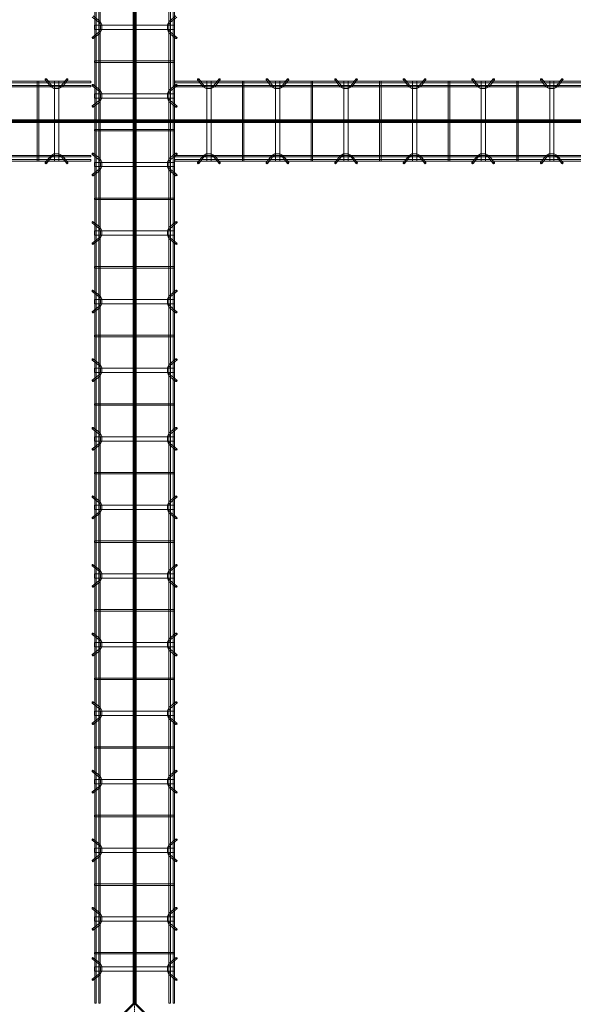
# Model space of a CAD drawing. Header units: inches. Extents: x -4136 to 1945, y -6639 to 12387.
# Tile 319 of 656: x -3501 to -3405, y 10487 to 10660. Entities that reach past the tile are written whole.
import ezdxf

# ---------------------------------------------------------------- set-up
doc = ezdxf.new("R2010")
doc.units = ezdxf.units.IN
doc.header["$MEASUREMENT"] = 0
doc.linetypes.add('Línea de rejilla', pattern=[0.875, 0.5, -0.125, 0.125, -0.125])
for name, color, linetype, lineweight in [('A-FLOR', 7, 'Continuous', 9), ('A-GENM', 7, 'Continuous', 9), ('S-BEAM', 7, 'Continuous', 9), ('S-GRID', 7, 'Continuous', 9)]:
    doc.layers.add(name, color=color, linetype=linetype, lineweight=lineweight)

# ---------------------------------------------------------------- blocks, each defined once
blk = doc.blocks.new('Dowel bar assembly - Dowel bar assembly-674339-SLAB ON GROUND JOINTS')
at = {"layer": 'S-BEAM', "color": 253, "true_color": 0xaaaaaa}
for p, q in [((149.05, 1.98), (0, 1.98)), ((0, 1.98), (0, 1.72)), ((0, 1.72), (0, 1.98)), ((4.02, 2.23), (4.97, 1.03)), ((5.18, 1.19), (4.23, 2.39)), ((5.63, 1.99), (5.63, -12.01)), ((6.38, 1.99), (5.63, 1.99)), ((5.63, 1.99), (6.38, 1.99)), ((6.38, -12.01), (6.38, 1.99)), ((7.76, 2.39), (6.81, 1.19)), ((7.01, 1.03), (7.96, 2.23)), ((11.87, 1.99), (11.87, -12.01)), ((12.13, 1.99), (11.87, 1.99)), ((11.87, 1.99), (12.13, 1.99)), ((12.13, -12.01), (12.13, 1.99)), ((16.02, 2.23), (16.97, 1.03)), ((17.18, 1.19), (16.23, 2.39)), ((17.63, 1.99), (17.63, -12.01)), ((18.38, 1.99), (17.63, 1.99)), ((17.63, 1.99), (18.38, 1.99)), ((18.38, -12.01), (18.38, 1.99)), ((19.76, 2.39), (18.81, 1.19)), ((19.01, 1.03), (19.96, 2.23)), ((23.87, 1.99), (23.87, -12.01)), ((24.13, 1.99), (23.87, 1.99)), ((23.87, 1.99), (24.13, 1.99)), ((24.13, -12.01), (24.13, 1.99)), ((28.02, 2.23), (28.97, 1.03)), ((29.18, 1.19), (28.23, 2.39)), ((29.63, 1.99), (29.63, -12.01)), ((30.38, 1.99), (29.63, 1.99)), ((29.63, 1.99), (30.38, 1.99)), ((30.38, -12.01), (30.38, 1.99)), ((31.76, 2.39), (30.81, 1.19)), ((31.01, 1.03), (31.96, 2.23)), ((35.87, 1.99), (35.87, -12.01)), ((36.13, 1.99), (35.87, 1.99)), ((35.87, 1.99), (36.13, 1.99)), ((36.13, -12.01), (36.13, 1.99)), ((40.02, 2.23), (40.97, 1.03)), ((41.18, 1.19), (40.23, 2.39)), ((41.63, 1.99), (41.63, -12.01)), ((42.38, 1.99), (41.63, 1.99)), ((41.63, 1.99), (42.38, 1.99)), ((42.38, -12.01), (42.38, 1.99)), ((43.76, 2.39), (42.81, 1.19)), ((43.01, 1.03), (43.96, 2.23)), ((47.87, 1.99), (47.87, -12.01)), ((48.13, 1.99), (47.87, 1.99)), ((47.87, 1.99), (48.13, 1.99)), ((48.13, -12.01), (48.13, 1.99)), ((52.02, 2.23), (52.97, 1.03)), ((53.18, 1.19), (52.23, 2.39)), ((53.63, 1.99), (53.63, -12.01)), ((54.38, 1.99), (53.63, 1.99)), ((53.63, 1.99), (54.38, 1.99)), ((54.38, -12.01), (54.38, 1.99)), ((55.76, 2.39), (54.81, 1.19)), ((55.01, 1.03), (55.96, 2.23)), ((59.87, 1.99), (59.87, -12.01)), ((60.13, 1.99), (59.87, 1.99)), ((59.87, 1.99), (60.13, 1.99)), ((60.13, -12.01), (60.13, 1.99)), ((64.02, 2.23), (64.97, 1.03)), ((65.18, 1.19), (64.23, 2.39)), ((65.63, 1.99), (65.63, -12.01)), ((66.38, 1.99), (65.63, 1.99)), ((65.63, 1.99), (66.38, 1.99)), ((66.38, -12.01), (66.38, 1.99)), ((67.76, 2.39), (66.81, 1.19)), ((67.01, 1.03), (67.96, 2.23)), ((0, 1.72), (149.05, 1.72)), ((149.05, 1.25), (0, 1.25)), ((0, 0.99), (0, 1.25)), ((0, 1.25), (0, 0.99)), ((0, 0.99), (149.05, 0.99)), ((149.05, -11.01), (0, -11.01)), ((0, -11.27), (0, -11.01)), ((0, -11.01), (0, -11.27)), ((0, -11.27), (149.05, -11.27)), ((149.05, -11.74), (0, -11.74)), ((0, -12), (0, -11.74)), ((0, -11.74), (0, -12)), ((0, -12), (149.05, -12)), ((4.97, -11.05), (4.02, -12.25)), ((4.23, -12.41), (5.18, -11.21)), ((6.38, -12.01), (5.63, -12.01)), ((5.63, -12.01), (6.38, -12.01)), ((6.81, -11.21), (7.76, -12.41)), ((7.96, -12.25), (7.01, -11.05)), ((12.13, -12.01), (11.87, -12.01)), ((11.87, -12.01), (12.13, -12.01)), ((16.97, -11.05), (16.02, -12.25)), ((16.23, -12.41), (17.18, -11.21)), ((18.38, -12.01), (17.63, -12.01)), ((17.63, -12.01), (18.38, -12.01)), ((18.81, -11.21), (19.76, -12.41)), ((19.96, -12.25), (19.01, -11.05)), ((24.13, -12.01), (23.87, -12.01)), ((23.87, -12.01), (24.13, -12.01)), ((28.97, -11.05), (28.02, -12.25)), ((28.23, -12.41), (29.18, -11.21)), ((30.38, -12.01), (29.63, -12.01)), ((29.63, -12.01), (30.38, -12.01)), ((30.81, -11.21), (31.76, -12.41)), ((31.96, -12.25), (31.01, -11.05)), ((36.13, -12.01), (35.87, -12.01)), ((35.87, -12.01), (36.13, -12.01)), ((40.97, -11.05), (40.02, -12.25)), ((40.23, -12.41), (41.18, -11.21)), ((42.38, -12.01), (41.63, -12.01)), ((41.63, -12.01), (42.38, -12.01)), ((42.81, -11.21), (43.76, -12.41)), ((43.96, -12.25), (43.01, -11.05)), ((48.13, -12.01), (47.87, -12.01)), ((47.87, -12.01), (48.13, -12.01)), ((52.97, -11.05), (52.02, -12.25)), ((52.23, -12.41), (53.18, -11.21)), ((54.38, -12.01), (53.63, -12.01)), ((53.63, -12.01), (54.38, -12.01)), ((54.81, -11.21), (55.76, -12.41)), ((55.96, -12.25), (55.01, -11.05)), ((60.13, -12.01), (59.87, -12.01)), ((59.87, -12.01), (60.13, -12.01)), ((64.97, -11.05), (64.02, -12.25)), ((64.23, -12.41), (65.18, -11.21)), ((66.38, -12.01), (65.63, -12.01)), ((65.63, -12.01), (66.38, -12.01)), ((66.81, -11.21), (67.76, -12.41)), ((67.96, -12.25), (67.01, -11.05))]:
    blk.add_line(p, q, dxfattribs=at)
at = {"layer": 'S-BEAM', "color": 253, "true_color": 0xaaaaaa, "flags": 128}
for points in [[(4.97, 1.03), (5.53, 0.73), (6.39, 0.72), (6.97, 0.99), (7.01, 1.03)], [(5.18, 1.19), (5.62, 0.97), (6.38, 0.98), (6.81, 1.19)], [(16.97, 1.03), (17.53, 0.73), (18.39, 0.72), (18.97, 0.99), (19.01, 1.03)], [(17.18, 1.19), (17.62, 0.97), (18.38, 0.98), (18.81, 1.19)], [(28.97, 1.03), (29.53, 0.73), (30.39, 0.72), (30.97, 0.99), (31.01, 1.03)], [(29.18, 1.19), (29.62, 0.97), (30.38, 0.98), (30.81, 1.19)], [(40.97, 1.03), (41.53, 0.73), (42.39, 0.72), (42.97, 0.99), (43.01, 1.03)], [(41.18, 1.19), (41.62, 0.97), (42.38, 0.98), (42.81, 1.19)], [(52.97, 1.03), (53.53, 0.73), (54.39, 0.72), (54.97, 0.99), (55.01, 1.03)], [(53.18, 1.19), (53.62, 0.97), (54.38, 0.98), (54.81, 1.19)], [(64.97, 1.03), (65.53, 0.73), (66.39, 0.72), (66.97, 0.99), (67.01, 1.03)], [(65.18, 1.19), (65.62, 0.97), (66.38, 0.98), (66.81, 1.19)], [(4.97, -11.05), (5.53, -10.75), (6.39, -10.74), (6.97, -11.01), (7.01, -11.05)], [(5.18, -11.21), (5.62, -10.99), (6.38, -11), (6.81, -11.21)], [(16.97, -11.05), (17.53, -10.75), (18.39, -10.74), (18.97, -11.01), (19.01, -11.05)], [(17.18, -11.21), (17.62, -10.99), (18.38, -11), (18.81, -11.21)], [(28.97, -11.05), (29.53, -10.75), (30.39, -10.74), (30.97, -11.01), (31.01, -11.05)], [(29.18, -11.21), (29.62, -10.99), (30.38, -11), (30.81, -11.21)], [(40.97, -11.05), (41.53, -10.75), (42.39, -10.74), (42.97, -11.01), (43.01, -11.05)], [(41.18, -11.21), (41.62, -10.99), (42.38, -11), (42.81, -11.21)], [(52.97, -11.05), (53.53, -10.75), (54.39, -10.74), (54.97, -11.01), (55.01, -11.05)], [(53.18, -11.21), (53.62, -10.99), (54.38, -11), (54.81, -11.21)], [(64.97, -11.05), (65.53, -10.75), (66.39, -10.74), (66.97, -11.01), (67.01, -11.05)], [(65.18, -11.21), (65.62, -10.99), (66.38, -11), (66.81, -11.21)]]:
    blk.add_lwpolyline(points, dxfattribs=at)
at = {"layer": 'S-BEAM', "color": 253, "true_color": 0xaaaaaa}
for centre, major_axis, start_param, end_param in [((4.12, 2.31), (0.101, 0.08), 5.709265, 8.850858), ((4.12, 2.31), (0.101, 0.08), 2.567673, 5.709265), ((7.86, 2.31), (-0.101, 0.08), 3.715513, 6.857105), ((7.86, 2.31), (-0.101, 0.08), 0.57392, 3.715513), ((16.12, 2.31), (0.101, 0.08), 5.709265, 8.850858), ((16.12, 2.31), (0.101, 0.08), 2.567673, 5.709265), ((19.86, 2.31), (-0.101, 0.08), 3.715513, 6.857105), ((19.86, 2.31), (-0.101, 0.08), 0.57392, 3.715513), ((28.12, 2.31), (0.101, 0.08), 5.709265, 8.850858), ((28.12, 2.31), (0.101, 0.08), 2.567673, 5.709265), ((31.86, 2.31), (-0.101, 0.08), 3.715513, 6.857105), ((31.86, 2.31), (-0.101, 0.08), 0.57392, 3.715513), ((40.12, 2.31), (0.101, 0.08), 5.709265, 8.850858), ((40.12, 2.31), (0.101, 0.08), 2.567673, 5.709265), ((43.86, 2.31), (-0.101, 0.08), 3.715513, 6.857105), ((43.86, 2.31), (-0.101, 0.08), 0.57392, 3.715513), ((52.12, 2.31), (0.101, 0.08), 5.709265, 8.850858), ((52.12, 2.31), (0.101, 0.08), 2.567673, 5.709265), ((55.86, 2.31), (-0.101, 0.08), 3.715513, 6.857105), ((55.86, 2.31), (-0.101, 0.08), 0.57392, 3.715513), ((64.12, 2.31), (0.101, 0.08), 5.709265, 8.850858), ((64.12, 2.31), (0.101, 0.08), 2.567673, 5.709265), ((67.86, 2.31), (-0.101, 0.08), 3.715513, 6.857105), ((67.86, 2.31), (-0.101, 0.08), 0.57392, 3.715513), ((4.12, -12.33), (-0.101, 0.08), 3.715513, 6.857105), ((4.12, -12.33), (-0.101, 0.08), 0.57392, 3.715513), ((7.86, -12.33), (0.101, 0.08), 5.709265, 8.850858), ((7.86, -12.33), (0.101, 0.08), 2.567673, 5.709265), ((16.12, -12.33), (-0.101, 0.08), 3.715513, 6.857105), ((16.12, -12.33), (-0.101, 0.08), 0.57392, 3.715513), ((19.86, -12.33), (0.101, 0.08), 5.709265, 8.850858), ((19.86, -12.33), (0.101, 0.08), 2.567673, 5.709265), ((28.12, -12.33), (-0.101, 0.08), 3.715513, 6.857105), ((28.12, -12.33), (-0.101, 0.08), 0.57392, 3.715513), ((31.86, -12.33), (0.101, 0.08), 5.709265, 8.850858), ((31.86, -12.33), (0.101, 0.08), 2.567673, 5.709265), ((40.12, -12.33), (-0.101, 0.08), 3.715513, 6.857105), ((40.12, -12.33), (-0.101, 0.08), 0.57392, 3.715513), ((43.86, -12.33), (0.101, 0.08), 5.709265, 8.850858), ((43.86, -12.33), (0.101, 0.08), 2.567673, 5.709265), ((52.12, -12.33), (-0.101, 0.08), 3.715513, 6.857105), ((52.12, -12.33), (-0.101, 0.08), 0.57392, 3.715513), ((55.86, -12.33), (0.101, 0.08), 5.709265, 8.850858), ((55.86, -12.33), (0.101, 0.08), 2.567673, 5.709265), ((64.12, -12.33), (-0.101, 0.08), 3.715513, 6.857105), ((64.12, -12.33), (-0.101, 0.08), 0.57392, 3.715513), ((67.86, -12.33), (0.101, 0.08), 5.709265, 8.850858), ((67.86, -12.33), (0.101, 0.08), 2.567673, 5.709265)]:
    blk.add_ellipse(centre, major_axis=major_axis, ratio=0.816528, start_param=start_param, end_param=end_param, dxfattribs=at)
blk = doc.blocks.new('Dowel bar assembly - Dowel bar assembly-674452-SLAB ON GROUND JOINTS')
at = {"layer": 'S-BEAM', "color": 253, "true_color": 0xaaaaaa}
for p, q in [((153.25, 1.98), (0, 1.98)), ((143.87, 1.99), (143.87, -12.01)), ((144.13, 1.99), (143.87, 1.99)), ((143.87, 1.99), (144.13, 1.99)), ((144.13, -12.01), (144.13, 1.99)), ((145.27, 2.23), (146.22, 1.03)), ((146.43, 1.19), (145.48, 2.39)), ((146.87, 1.99), (146.87, -12.01)), ((147.63, 1.99), (146.87, 1.99)), ((146.87, 1.99), (147.63, 1.99)), ((147.63, -12.01), (147.63, 1.99)), ((149.01, 2.39), (148.06, 1.19)), ((148.26, 1.03), (149.21, 2.23)), ((153.25, 1.98), (153.25, 1.72)), ((153.25, 1.72), (153.25, 1.98)), ((0, 1.72), (153.25, 1.72)), ((153.25, 1.25), (0, 1.25)), ((0, 0.99), (153.25, 0.99)), ((153.25, 0.99), (153.25, 1.25)), ((153.25, 1.25), (153.25, 0.99)), ((153.25, -11.01), (0, -11.01)), ((0, -11.27), (153.25, -11.27)), ((153.25, -11.74), (0, -11.74)), ((0, -12), (153.25, -12)), ((144.13, -12.01), (143.87, -12.01)), ((143.87, -12.01), (144.13, -12.01)), ((146.22, -11.05), (145.27, -12.25)), ((145.48, -12.41), (146.43, -11.21)), ((147.63, -12.01), (146.87, -12.01)), ((146.87, -12.01), (147.63, -12.01)), ((148.06, -11.21), (149.01, -12.41)), ((149.21, -12.25), (148.26, -11.05)), ((153.25, -11.27), (153.25, -11.01)), ((153.25, -11.01), (153.25, -11.27)), ((153.25, -12), (153.25, -11.74)), ((153.25, -11.74), (153.25, -12))]:
    blk.add_line(p, q, dxfattribs=at)
at = {"layer": 'S-BEAM', "color": 253, "true_color": 0xaaaaaa, "flags": 128}
for points in [[(146.22, 1.03), (146.78, 0.73), (147.64, 0.72), (148.22, 0.99), (148.26, 1.03)], [(146.43, 1.19), (146.87, 0.97), (147.63, 0.98), (148.06, 1.19)], [(146.22, -11.05), (146.78, -10.75), (147.64, -10.74), (148.22, -11.01), (148.26, -11.05)], [(146.43, -11.21), (146.87, -10.99), (147.63, -11), (148.06, -11.21)]]:
    blk.add_lwpolyline(points, dxfattribs=at)
at = {"layer": 'S-BEAM', "color": 253, "true_color": 0xaaaaaa}
for centre, major_axis, start_param, end_param in [((145.37, 2.31), (0.101, 0.08), 5.709265, 8.850858), ((145.37, 2.31), (0.101, 0.08), 2.567673, 5.709265), ((149.11, 2.31), (-0.101, 0.08), 3.715513, 6.857105), ((149.11, 2.31), (-0.101, 0.08), 0.57392, 3.715513), ((145.37, -12.33), (-0.101, 0.08), 3.715513, 6.857105), ((145.37, -12.33), (-0.101, 0.08), 0.57392, 3.715513), ((149.11, -12.33), (0.101, 0.08), 5.709265, 8.850858), ((149.11, -12.33), (0.101, 0.08), 2.567673, 5.709265)]:
    blk.add_ellipse(centre, major_axis=major_axis, ratio=0.816528, start_param=start_param, end_param=end_param, dxfattribs=at)
blk = doc.blocks.new('Dowel bar assembly - Dowel bar assembly-675476-SLAB ON GROUND JOINTS')
at = {"layer": 'S-BEAM', "color": 253, "true_color": 0xaaaaaa}
for p, q in [((308.76, 1.98), (0, 1.98)), ((136.02, 2.23), (136.97, 1.03)), ((137.18, 1.19), (136.23, 2.39)), ((137.63, 1.99), (137.63, -12.01)), ((138.38, 1.99), (137.63, 1.99)), ((137.63, 1.99), (138.38, 1.99)), ((138.38, -12.01), (138.38, 1.99)), ((139.76, 2.39), (138.81, 1.19)), ((139.01, 1.03), (139.96, 2.23)), ((143.87, 1.99), (143.87, -12.01)), ((144.13, 1.99), (143.87, 1.99)), ((143.87, 1.99), (144.13, 1.99)), ((144.13, -12.01), (144.13, 1.99)), ((148.02, 2.23), (148.97, 1.03)), ((149.18, 1.19), (148.23, 2.39)), ((149.63, 1.99), (149.63, -12.01)), ((150.38, 1.99), (149.63, 1.99)), ((149.63, 1.99), (150.38, 1.99)), ((150.38, -12.01), (150.38, 1.99)), ((151.76, 2.39), (150.81, 1.19)), ((151.01, 1.03), (151.96, 2.23)), ((155.87, 1.99), (155.87, -12.01)), ((156.13, 1.99), (155.87, 1.99)), ((155.87, 1.99), (156.13, 1.99)), ((156.13, -12.01), (156.13, 1.99)), ((160.02, 2.23), (160.97, 1.03)), ((161.18, 1.19), (160.23, 2.39)), ((161.63, 1.99), (161.63, -12.01)), ((162.38, 1.99), (161.63, 1.99)), ((161.63, 1.99), (162.38, 1.99)), ((162.38, -12.01), (162.38, 1.99)), ((163.76, 2.39), (162.81, 1.19)), ((163.01, 1.03), (163.96, 2.23)), ((167.87, 1.99), (167.87, -12.01)), ((168.13, 1.99), (167.87, 1.99)), ((167.87, 1.99), (168.13, 1.99)), ((168.13, -12.01), (168.13, 1.99)), ((172.02, 2.23), (172.97, 1.03)), ((173.18, 1.19), (172.23, 2.39)), ((173.63, 1.99), (173.63, -12.01)), ((174.38, 1.99), (173.63, 1.99)), ((173.63, 1.99), (174.38, 1.99)), ((174.38, -12.01), (174.38, 1.99)), ((175.76, 2.39), (174.81, 1.19)), ((175.01, 1.03), (175.96, 2.23)), ((179.87, 1.99), (179.87, -12.01)), ((180.13, 1.99), (179.87, 1.99)), ((179.87, 1.99), (180.13, 1.99)), ((180.13, -12.01), (180.13, 1.99)), ((184.02, 2.23), (184.97, 1.03)), ((185.18, 1.19), (184.23, 2.39)), ((185.63, 1.99), (185.63, -12.01)), ((186.38, 1.99), (185.63, 1.99)), ((185.63, 1.99), (186.38, 1.99)), ((186.38, -12.01), (186.38, 1.99)), ((187.76, 2.39), (186.81, 1.19)), ((187.01, 1.03), (187.96, 2.23)), ((191.87, 1.99), (191.87, -12.01)), ((192.13, 1.99), (191.87, 1.99)), ((191.87, 1.99), (192.13, 1.99)), ((192.13, -12.01), (192.13, 1.99)), ((196.02, 2.23), (196.97, 1.03)), ((197.18, 1.19), (196.23, 2.39)), ((197.63, 1.99), (197.63, -12.01)), ((198.38, 1.99), (197.63, 1.99)), ((197.63, 1.99), (198.38, 1.99)), ((198.38, -12.01), (198.38, 1.99)), ((199.76, 2.39), (198.81, 1.19)), ((199.01, 1.03), (199.96, 2.23)), ((203.87, 1.99), (203.87, -12.01)), ((204.13, 1.99), (203.87, 1.99)), ((203.87, 1.99), (204.13, 1.99)), ((204.13, -12.01), (204.13, 1.99)), ((208.02, 2.23), (208.97, 1.03)), ((209.18, 1.19), (208.23, 2.39)), ((209.63, 1.99), (209.63, -12.01)), ((210.38, 1.99), (209.63, 1.99)), ((209.63, 1.99), (210.38, 1.99)), ((210.38, -12.01), (210.38, 1.99)), ((211.76, 2.39), (210.81, 1.19)), ((211.01, 1.03), (211.96, 2.23)), ((215.87, 1.99), (215.87, -12.01)), ((216.13, 1.99), (215.87, 1.99)), ((215.87, 1.99), (216.13, 1.99)), ((216.13, -12.01), (216.13, 1.99)), ((220.02, 2.23), (220.97, 1.03)), ((221.18, 1.19), (220.23, 2.39)), ((221.63, 1.99), (221.63, -12.01)), ((222.38, 1.99), (221.63, 1.99)), ((221.63, 1.99), (222.38, 1.99)), ((222.38, -12.01), (222.38, 1.99)), ((223.76, 2.39), (222.81, 1.19)), ((223.01, 1.03), (223.96, 2.23)), ((227.87, 1.99), (227.87, -12.01)), ((228.13, 1.99), (227.87, 1.99)), ((227.87, 1.99), (228.13, 1.99)), ((228.13, -12.01), (228.13, 1.99)), ((232.02, 2.23), (232.97, 1.03)), ((233.18, 1.19), (232.23, 2.39)), ((233.63, 1.99), (233.63, -12.01)), ((234.38, 1.99), (233.63, 1.99)), ((233.63, 1.99), (234.38, 1.99)), ((234.38, -12.01), (234.38, 1.99)), ((235.76, 2.39), (234.81, 1.19)), ((235.01, 1.03), (235.96, 2.23)), ((239.87, 1.99), (239.87, -12.01)), ((240.13, 1.99), (239.87, 1.99)), ((239.87, 1.99), (240.13, 1.99)), ((240.13, -12.01), (240.13, 1.99)), ((244.02, 2.23), (244.97, 1.03)), ((245.18, 1.19), (244.23, 2.39)), ((245.63, 1.99), (245.63, -12.01)), ((246.38, 1.99), (245.63, 1.99)), ((245.63, 1.99), (246.38, 1.99)), ((246.38, -12.01), (246.38, 1.99)), ((247.76, 2.39), (246.81, 1.19)), ((247.01, 1.03), (247.96, 2.23)), ((251.87, 1.99), (251.87, -12.01)), ((252.13, 1.99), (251.87, 1.99)), ((251.87, 1.99), (252.13, 1.99)), ((252.13, -12.01), (252.13, 1.99)), ((256.02, 2.23), (256.97, 1.03)), ((257.18, 1.19), (256.23, 2.39)), ((257.63, 1.99), (257.63, -12.01)), ((258.38, 1.99), (257.63, 1.99)), ((257.63, 1.99), (258.38, 1.99)), ((258.38, -12.01), (258.38, 1.99)), ((259.76, 2.39), (258.81, 1.19)), ((259.01, 1.03), (259.96, 2.23)), ((263.87, 1.99), (263.87, -12.01)), ((264.13, 1.99), (263.87, 1.99)), ((263.87, 1.99), (264.13, 1.99)), ((264.13, -12.01), (264.13, 1.99)), ((268.02, 2.23), (268.97, 1.03)), ((269.18, 1.19), (268.23, 2.39)), ((269.63, 1.99), (269.63, -12.01)), ((270.38, 1.99), (269.63, 1.99)), ((269.63, 1.99), (270.38, 1.99)), ((270.38, -12.01), (270.38, 1.99)), ((271.76, 2.39), (270.81, 1.19)), ((271.01, 1.03), (271.96, 2.23)), ((275.87, 1.99), (275.87, -12.01)), ((276.13, 1.99), (275.87, 1.99)), ((275.87, 1.99), (276.13, 1.99)), ((276.13, -12.01), (276.13, 1.99)), ((280.02, 2.23), (280.97, 1.03)), ((281.18, 1.19), (280.23, 2.39)), ((281.63, 1.99), (281.63, -12.01)), ((282.38, 1.99), (281.63, 1.99)), ((281.63, 1.99), (282.38, 1.99)), ((282.38, -12.01), (282.38, 1.99)), ((283.76, 2.39), (282.81, 1.19)), ((283.01, 1.03), (283.96, 2.23)), ((287.87, 1.99), (287.87, -12.01)), ((288.13, 1.99), (287.87, 1.99)), ((287.87, 1.99), (288.13, 1.99)), ((288.13, -12.01), (288.13, 1.99)), ((292.02, 2.23), (292.97, 1.03)), ((293.18, 1.19), (292.23, 2.39)), ((293.63, 1.99), (293.63, -12.01)), ((294.38, 1.99), (293.63, 1.99)), ((293.63, 1.99), (294.38, 1.99)), ((294.38, -12.01), (294.38, 1.99)), ((295.76, 2.39), (294.81, 1.19)), ((295.01, 1.03), (295.96, 2.23)), ((299.87, 1.99), (299.87, -12.01)), ((300.13, 1.99), (299.87, 1.99)), ((299.87, 1.99), (300.13, 1.99)), ((300.13, -12.01), (300.13, 1.99)), ((300.79, 2.23), (301.74, 1.03)), ((301.94, 1.19), (300.99, 2.39)), ((302.39, 1.99), (302.39, -12.01)), ((303.14, 1.99), (302.39, 1.99)), ((302.39, 1.99), (303.14, 1.99)), ((303.14, -12.01), (303.14, 1.99)), ((304.53, 2.39), (303.58, 1.19)), ((303.78, 1.03), (304.73, 2.23)), ((308.76, 1.98), (308.76, 1.72)), ((308.76, 1.72), (308.76, 1.98)), ((0, 1.72), (308.76, 1.72)), ((308.76, 1.25), (0, 1.25)), ((0, 0.99), (308.76, 0.99)), ((308.76, 0.99), (308.76, 1.25)), ((308.76, 1.25), (308.76, 0.99)), ((308.76, -11.01), (0, -11.01)), ((0, -11.27), (308.76, -11.27)), ((308.76, -11.74), (0, -11.74)), ((0, -12), (308.76, -12)), ((136.97, -11.05), (136.02, -12.25)), ((136.23, -12.41), (137.18, -11.21)), ((138.38, -12.01), (137.63, -12.01)), ((137.63, -12.01), (138.38, -12.01)), ((138.81, -11.21), (139.76, -12.41)), ((139.96, -12.25), (139.01, -11.05)), ((144.13, -12.01), (143.87, -12.01)), ((143.87, -12.01), (144.13, -12.01)), ((148.97, -11.05), (148.02, -12.25)), ((148.23, -12.41), (149.18, -11.21)), ((150.38, -12.01), (149.63, -12.01)), ((149.63, -12.01), (150.38, -12.01)), ((150.81, -11.21), (151.76, -12.41)), ((151.96, -12.25), (151.01, -11.05)), ((156.13, -12.01), (155.87, -12.01)), ((155.87, -12.01), (156.13, -12.01)), ((160.97, -11.05), (160.02, -12.25)), ((160.23, -12.41), (161.18, -11.21)), ((162.38, -12.01), (161.63, -12.01)), ((161.63, -12.01), (162.38, -12.01)), ((162.81, -11.21), (163.76, -12.41)), ((163.96, -12.25), (163.01, -11.05)), ((168.13, -12.01), (167.87, -12.01)), ((167.87, -12.01), (168.13, -12.01)), ((172.97, -11.05), (172.02, -12.25)), ((172.23, -12.41), (173.18, -11.21)), ((174.38, -12.01), (173.63, -12.01)), ((173.63, -12.01), (174.38, -12.01)), ((174.81, -11.21), (175.76, -12.41)), ((175.96, -12.25), (175.01, -11.05)), ((180.13, -12.01), (179.87, -12.01)), ((179.87, -12.01), (180.13, -12.01)), ((184.97, -11.05), (184.02, -12.25)), ((184.23, -12.41), (185.18, -11.21)), ((186.38, -12.01), (185.63, -12.01)), ((185.63, -12.01), (186.38, -12.01)), ((186.81, -11.21), (187.76, -12.41)), ((187.96, -12.25), (187.01, -11.05)), ((192.13, -12.01), (191.87, -12.01)), ((191.87, -12.01), (192.13, -12.01)), ((196.97, -11.05), (196.02, -12.25)), ((196.23, -12.41), (197.18, -11.21)), ((198.38, -12.01), (197.63, -12.01)), ((197.63, -12.01), (198.38, -12.01)), ((198.81, -11.21), (199.76, -12.41)), ((199.96, -12.25), (199.01, -11.05)), ((204.13, -12.01), (203.87, -12.01)), ((203.87, -12.01), (204.13, -12.01)), ((208.97, -11.05), (208.02, -12.25)), ((208.23, -12.41), (209.18, -11.21)), ((210.38, -12.01), (209.63, -12.01)), ((209.63, -12.01), (210.38, -12.01)), ((210.81, -11.21), (211.76, -12.41)), ((211.96, -12.25), (211.01, -11.05)), ((216.13, -12.01), (215.87, -12.01)), ((215.87, -12.01), (216.13, -12.01)), ((220.97, -11.05), (220.02, -12.25)), ((220.23, -12.41), (221.18, -11.21)), ((222.38, -12.01), (221.63, -12.01)), ((221.63, -12.01), (222.38, -12.01)), ((222.81, -11.21), (223.76, -12.41)), ((223.96, -12.25), (223.01, -11.05)), ((228.13, -12.01), (227.87, -12.01)), ((227.87, -12.01), (228.13, -12.01)), ((232.97, -11.05), (232.02, -12.25)), ((232.23, -12.41), (233.18, -11.21)), ((234.38, -12.01), (233.63, -12.01)), ((233.63, -12.01), (234.38, -12.01)), ((234.81, -11.21), (235.76, -12.41)), ((235.96, -12.25), (235.01, -11.05)), ((240.13, -12.01), (239.87, -12.01)), ((239.87, -12.01), (240.13, -12.01)), ((244.97, -11.05), (244.02, -12.25)), ((244.23, -12.41), (245.18, -11.21)), ((246.38, -12.01), (245.63, -12.01)), ((245.63, -12.01), (246.38, -12.01)), ((246.81, -11.21), (247.76, -12.41)), ((247.96, -12.25), (247.01, -11.05)), ((252.13, -12.01), (251.87, -12.01)), ((251.87, -12.01), (252.13, -12.01)), ((256.97, -11.05), (256.02, -12.25)), ((256.23, -12.41), (257.18, -11.21)), ((258.38, -12.01), (257.63, -12.01)), ((257.63, -12.01), (258.38, -12.01)), ((258.81, -11.21), (259.76, -12.41)), ((259.96, -12.25), (259.01, -11.05)), ((264.13, -12.01), (263.87, -12.01)), ((263.87, -12.01), (264.13, -12.01)), ((268.97, -11.05), (268.02, -12.25)), ((268.23, -12.41), (269.18, -11.21)), ((270.38, -12.01), (269.63, -12.01)), ((269.63, -12.01), (270.38, -12.01)), ((270.81, -11.21), (271.76, -12.41)), ((271.96, -12.25), (271.01, -11.05)), ((276.13, -12.01), (275.87, -12.01)), ((275.87, -12.01), (276.13, -12.01)), ((280.97, -11.05), (280.02, -12.25)), ((280.23, -12.41), (281.18, -11.21)), ((282.38, -12.01), (281.63, -12.01)), ((281.63, -12.01), (282.38, -12.01)), ((282.81, -11.21), (283.76, -12.41)), ((283.96, -12.25), (283.01, -11.05)), ((288.13, -12.01), (287.87, -12.01)), ((287.87, -12.01), (288.13, -12.01)), ((292.97, -11.05), (292.02, -12.25)), ((292.23, -12.41), (293.18, -11.21)), ((294.38, -12.01), (293.63, -12.01)), ((293.63, -12.01), (294.38, -12.01)), ((294.81, -11.21), (295.76, -12.41)), ((295.96, -12.25), (295.01, -11.05)), ((300.13, -12.01), (299.87, -12.01)), ((299.87, -12.01), (300.13, -12.01)), ((301.74, -11.05), (300.79, -12.25)), ((300.99, -12.41), (301.94, -11.21)), ((303.14, -12.01), (302.39, -12.01)), ((302.39, -12.01), (303.14, -12.01)), ((303.58, -11.21), (304.53, -12.41)), ((304.73, -12.25), (303.78, -11.05)), ((308.76, -11.27), (308.76, -11.01)), ((308.76, -11.01), (308.76, -11.27)), ((308.76, -12), (308.76, -11.74)), ((308.76, -11.74), (308.76, -12))]:
    blk.add_line(p, q, dxfattribs=at)
at = {"layer": 'S-BEAM', "color": 253, "true_color": 0xaaaaaa, "flags": 128}
for points in [[(136.97, 1.03), (137.53, 0.73), (138.39, 0.72), (138.97, 0.99), (139.01, 1.03)], [(137.18, 1.19), (137.62, 0.97), (138.38, 0.98), (138.81, 1.19)], [(148.97, 1.03), (149.53, 0.73), (150.39, 0.72), (150.97, 0.99), (151.01, 1.03)], [(149.18, 1.19), (149.62, 0.97), (150.38, 0.98), (150.81, 1.19)], [(160.97, 1.03), (161.53, 0.73), (162.39, 0.72), (162.97, 0.99), (163.01, 1.03)], [(161.18, 1.19), (161.62, 0.97), (162.38, 0.98), (162.81, 1.19)], [(172.97, 1.03), (173.53, 0.73), (174.39, 0.72), (174.97, 0.99), (175.01, 1.03)], [(173.18, 1.19), (173.62, 0.97), (174.38, 0.98), (174.81, 1.19)], [(184.97, 1.03), (185.53, 0.73), (186.39, 0.72), (186.97, 0.99), (187.01, 1.03)], [(185.18, 1.19), (185.62, 0.97), (186.38, 0.98), (186.81, 1.19)], [(196.97, 1.03), (197.53, 0.73), (198.39, 0.72), (198.97, 0.99), (199.01, 1.03)], [(197.18, 1.19), (197.62, 0.97), (198.38, 0.98), (198.81, 1.19)], [(208.97, 1.03), (209.53, 0.73), (210.39, 0.72), (210.97, 0.99), (211.01, 1.03)], [(209.18, 1.19), (209.62, 0.97), (210.38, 0.98), (210.81, 1.19)], [(220.97, 1.03), (221.53, 0.73), (222.39, 0.72), (222.97, 0.99), (223.01, 1.03)], [(221.18, 1.19), (221.62, 0.97), (222.38, 0.98), (222.81, 1.19)], [(232.97, 1.03), (233.53, 0.73), (234.39, 0.72), (234.97, 0.99), (235.01, 1.03)], [(233.18, 1.19), (233.62, 0.97), (234.38, 0.98), (234.81, 1.19)], [(244.97, 1.03), (245.53, 0.73), (246.39, 0.72), (246.97, 0.99), (247.01, 1.03)], [(245.18, 1.19), (245.62, 0.97), (246.38, 0.98), (246.81, 1.19)], [(256.97, 1.03), (257.53, 0.73), (258.39, 0.72), (258.97, 0.99), (259.01, 1.03)], [(257.18, 1.19), (257.62, 0.97), (258.38, 0.98), (258.81, 1.19)], [(268.97, 1.03), (269.53, 0.73), (270.39, 0.72), (270.97, 0.99), (271.01, 1.03)], [(269.18, 1.19), (269.62, 0.97), (270.38, 0.98), (270.81, 1.19)], [(280.97, 1.03), (281.53, 0.73), (282.39, 0.72), (282.97, 0.99), (283.01, 1.03)], [(281.18, 1.19), (281.62, 0.97), (282.38, 0.98), (282.81, 1.19)], [(292.97, 1.03), (293.53, 0.73), (294.39, 0.72), (294.97, 0.99), (295.01, 1.03)], [(293.18, 1.19), (293.62, 0.97), (294.38, 0.98), (294.81, 1.19)], [(301.74, 1.03), (302.29, 0.73), (303.15, 0.72), (303.74, 0.99), (303.78, 1.03)], [(301.94, 1.19), (302.39, 0.97), (303.15, 0.98), (303.58, 1.19)], [(136.97, -11.05), (137.53, -10.75), (138.39, -10.74), (138.97, -11.01), (139.01, -11.05)], [(137.18, -11.21), (137.62, -10.99), (138.38, -11), (138.81, -11.21)], [(148.97, -11.05), (149.53, -10.75), (150.39, -10.74), (150.97, -11.01), (151.01, -11.05)], [(149.18, -11.21), (149.62, -10.99), (150.38, -11), (150.81, -11.21)], [(160.97, -11.05), (161.53, -10.75), (162.39, -10.74), (162.97, -11.01), (163.01, -11.05)], [(161.18, -11.21), (161.62, -10.99), (162.38, -11), (162.81, -11.21)], [(172.97, -11.05), (173.53, -10.75), (174.39, -10.74), (174.97, -11.01), (175.01, -11.05)], [(173.18, -11.21), (173.62, -10.99), (174.38, -11), (174.81, -11.21)], [(184.97, -11.05), (185.53, -10.75), (186.39, -10.74), (186.97, -11.01), (187.01, -11.05)], [(185.18, -11.21), (185.62, -10.99), (186.38, -11), (186.81, -11.21)], [(196.97, -11.05), (197.53, -10.75), (198.39, -10.74), (198.97, -11.01), (199.01, -11.05)], [(197.18, -11.21), (197.62, -10.99), (198.38, -11), (198.81, -11.21)], [(208.97, -11.05), (209.53, -10.75), (210.39, -10.74), (210.97, -11.01), (211.01, -11.05)], [(209.18, -11.21), (209.62, -10.99), (210.38, -11), (210.81, -11.21)], [(220.97, -11.05), (221.53, -10.75), (222.39, -10.74), (222.97, -11.01), (223.01, -11.05)], [(221.18, -11.21), (221.62, -10.99), (222.38, -11), (222.81, -11.21)], [(232.97, -11.05), (233.53, -10.75), (234.39, -10.74), (234.97, -11.01), (235.01, -11.05)], [(233.18, -11.21), (233.62, -10.99), (234.38, -11), (234.81, -11.21)], [(244.97, -11.05), (245.53, -10.75), (246.39, -10.74), (246.97, -11.01), (247.01, -11.05)], [(245.18, -11.21), (245.62, -10.99), (246.38, -11), (246.81, -11.21)], [(256.97, -11.05), (257.53, -10.75), (258.39, -10.74), (258.97, -11.01), (259.01, -11.05)], [(257.18, -11.21), (257.62, -10.99), (258.38, -11), (258.81, -11.21)], [(268.97, -11.05), (269.53, -10.75), (270.39, -10.74), (270.97, -11.01), (271.01, -11.05)], [(269.18, -11.21), (269.62, -10.99), (270.38, -11), (270.81, -11.21)], [(280.97, -11.05), (281.53, -10.75), (282.39, -10.74), (282.97, -11.01), (283.01, -11.05)], [(281.18, -11.21), (281.62, -10.99), (282.38, -11), (282.81, -11.21)], [(292.97, -11.05), (293.53, -10.75), (294.39, -10.74), (294.97, -11.01), (295.01, -11.05)], [(293.18, -11.21), (293.62, -10.99), (294.38, -11), (294.81, -11.21)], [(301.74, -11.05), (302.29, -10.75), (303.15, -10.74), (303.74, -11.01), (303.78, -11.05)], [(301.94, -11.21), (302.39, -10.99), (303.15, -11), (303.58, -11.21)]]:
    blk.add_lwpolyline(points, dxfattribs=at)
at = {"layer": 'S-BEAM', "color": 253, "true_color": 0xaaaaaa}
for centre, major_axis, start_param, end_param in [((139.86, 2.31), (-0.101, 0.08), 3.715513, 6.857105), ((139.86, 2.31), (-0.101, 0.08), 0.57392, 3.715513), ((148.12, 2.31), (0.101, 0.08), 5.709265, 8.850858), ((148.12, 2.31), (0.101, 0.08), 2.567673, 5.709265), ((151.86, 2.31), (-0.101, 0.08), 3.715513, 6.857105), ((151.86, 2.31), (-0.101, 0.08), 0.57392, 3.715513), ((160.12, 2.31), (0.101, 0.08), 5.709265, 8.850858), ((160.12, 2.31), (0.101, 0.08), 2.567673, 5.709265), ((163.86, 2.31), (-0.101, 0.08), 3.715513, 6.857105), ((163.86, 2.31), (-0.101, 0.08), 0.57392, 3.715513), ((172.12, 2.31), (0.101, 0.08), 5.709265, 8.850858), ((172.12, 2.31), (0.101, 0.08), 2.567673, 5.709265), ((175.86, 2.31), (-0.101, 0.08), 3.715513, 6.857105), ((175.86, 2.31), (-0.101, 0.08), 0.57392, 3.715513), ((184.12, 2.31), (0.101, 0.08), 5.709265, 8.850858), ((184.12, 2.31), (0.101, 0.08), 2.567673, 5.709265), ((187.86, 2.31), (-0.101, 0.08), 3.715513, 6.857105), ((187.86, 2.31), (-0.101, 0.08), 0.57392, 3.715513), ((196.12, 2.31), (0.101, 0.08), 5.709265, 8.850858), ((196.12, 2.31), (0.101, 0.08), 2.567673, 5.709265), ((199.86, 2.31), (-0.101, 0.08), 3.715513, 6.857105), ((199.86, 2.31), (-0.101, 0.08), 0.57392, 3.715513), ((208.12, 2.31), (0.101, 0.08), 5.709265, 8.850858), ((208.12, 2.31), (0.101, 0.08), 2.567673, 5.709265), ((211.86, 2.31), (-0.101, 0.08), 3.715513, 6.857105), ((211.86, 2.31), (-0.101, 0.08), 0.57392, 3.715513), ((220.12, 2.31), (0.101, 0.08), 5.709265, 8.850858), ((220.12, 2.31), (0.101, 0.08), 2.567673, 5.709265), ((223.86, 2.31), (-0.101, 0.08), 3.715513, 6.857105), ((223.86, 2.31), (-0.101, 0.08), 0.57392, 3.715513), ((232.12, 2.31), (0.101, 0.08), 5.709265, 8.850858), ((232.12, 2.31), (0.101, 0.08), 2.567673, 5.709265), ((235.86, 2.31), (-0.101, 0.08), 3.715513, 6.857105), ((235.86, 2.31), (-0.101, 0.08), 0.57392, 3.715513), ((244.12, 2.31), (0.101, 0.08), 5.709265, 8.850858), ((244.12, 2.31), (0.101, 0.08), 2.567673, 5.709265), ((247.86, 2.31), (-0.101, 0.08), 3.715513, 6.857105), ((247.86, 2.31), (-0.101, 0.08), 0.57392, 3.715513), ((256.12, 2.31), (0.101, 0.08), 5.709265, 8.850858), ((256.12, 2.31), (0.101, 0.08), 2.567673, 5.709265), ((259.86, 2.31), (-0.101, 0.08), 3.715513, 6.857105), ((259.86, 2.31), (-0.101, 0.08), 0.57392, 3.715513), ((268.12, 2.31), (0.101, 0.08), 5.709265, 8.850858), ((268.12, 2.31), (0.101, 0.08), 2.567673, 5.709265), ((271.86, 2.31), (-0.101, 0.08), 3.715513, 6.857105), ((271.86, 2.31), (-0.101, 0.08), 0.57392, 3.715513), ((280.12, 2.31), (0.101, 0.08), 5.709265, 8.850858), ((280.12, 2.31), (0.101, 0.08), 2.567673, 5.709265), ((283.86, 2.31), (-0.101, 0.08), 3.715513, 6.857105), ((283.86, 2.31), (-0.101, 0.08), 0.57392, 3.715513), ((292.12, 2.31), (0.101, 0.08), 5.709265, 8.850858), ((292.12, 2.31), (0.101, 0.08), 2.567673, 5.709265), ((295.86, 2.31), (-0.101, 0.08), 3.715513, 6.857105), ((295.86, 2.31), (-0.101, 0.08), 0.57392, 3.715513), ((300.89, 2.31), (0.101, 0.08), 5.709265, 8.850858), ((300.89, 2.31), (0.101, 0.08), 2.567673, 5.709265), ((304.63, 2.31), (-0.101, 0.08), 3.715513, 6.857105), ((304.63, 2.31), (-0.101, 0.08), 0.57392, 3.715513), ((139.86, -12.33), (0.101, 0.08), 5.709265, 8.850858), ((139.86, -12.33), (0.101, 0.08), 2.567673, 5.709265), ((148.12, -12.33), (-0.101, 0.08), 3.715513, 6.857105), ((148.12, -12.33), (-0.101, 0.08), 0.57392, 3.715513), ((151.86, -12.33), (0.101, 0.08), 5.709265, 8.850858), ((151.86, -12.33), (0.101, 0.08), 2.567673, 5.709265), ((160.12, -12.33), (-0.101, 0.08), 3.715513, 6.857105), ((160.12, -12.33), (-0.101, 0.08), 0.57392, 3.715513), ((163.86, -12.33), (0.101, 0.08), 5.709265, 8.850858), ((163.86, -12.33), (0.101, 0.08), 2.567673, 5.709265), ((172.12, -12.33), (-0.101, 0.08), 3.715513, 6.857105), ((172.12, -12.33), (-0.101, 0.08), 0.57392, 3.715513), ((175.86, -12.33), (0.101, 0.08), 5.709265, 8.850858), ((175.86, -12.33), (0.101, 0.08), 2.567673, 5.709265), ((184.12, -12.33), (-0.101, 0.08), 3.715513, 6.857105), ((184.12, -12.33), (-0.101, 0.08), 0.57392, 3.715513), ((187.86, -12.33), (0.101, 0.08), 5.709265, 8.850858), ((187.86, -12.33), (0.101, 0.08), 2.567673, 5.709265), ((196.12, -12.33), (-0.101, 0.08), 3.715513, 6.857105), ((196.12, -12.33), (-0.101, 0.08), 0.57392, 3.715513), ((199.86, -12.33), (0.101, 0.08), 5.709265, 8.850858), ((199.86, -12.33), (0.101, 0.08), 2.567673, 5.709265), ((208.12, -12.33), (-0.101, 0.08), 3.715513, 6.857105), ((208.12, -12.33), (-0.101, 0.08), 0.57392, 3.715513), ((211.86, -12.33), (0.101, 0.08), 5.709265, 8.850858), ((211.86, -12.33), (0.101, 0.08), 2.567673, 5.709265), ((220.12, -12.33), (-0.101, 0.08), 3.715513, 6.857105), ((220.12, -12.33), (-0.101, 0.08), 0.57392, 3.715513), ((223.86, -12.33), (0.101, 0.08), 5.709265, 8.850858), ((223.86, -12.33), (0.101, 0.08), 2.567673, 5.709265), ((232.12, -12.33), (-0.101, 0.08), 3.715513, 6.857105), ((232.12, -12.33), (-0.101, 0.08), 0.57392, 3.715513), ((235.86, -12.33), (0.101, 0.08), 5.709265, 8.850858), ((235.86, -12.33), (0.101, 0.08), 2.567673, 5.709265), ((244.12, -12.33), (-0.101, 0.08), 3.715513, 6.857105), ((244.12, -12.33), (-0.101, 0.08), 0.57392, 3.715513), ((247.86, -12.33), (0.101, 0.08), 5.709265, 8.850858), ((247.86, -12.33), (0.101, 0.08), 2.567673, 5.709265), ((256.12, -12.33), (-0.101, 0.08), 3.715513, 6.857105), ((256.12, -12.33), (-0.101, 0.08), 0.57392, 3.715513), ((259.86, -12.33), (0.101, 0.08), 5.709265, 8.850858), ((259.86, -12.33), (0.101, 0.08), 2.567673, 5.709265), ((268.12, -12.33), (-0.101, 0.08), 3.715513, 6.857105), ((268.12, -12.33), (-0.101, 0.08), 0.57392, 3.715513), ((271.86, -12.33), (0.101, 0.08), 5.709265, 8.850858), ((271.86, -12.33), (0.101, 0.08), 2.567673, 5.709265), ((280.12, -12.33), (-0.101, 0.08), 3.715513, 6.857105), ((280.12, -12.33), (-0.101, 0.08), 0.57392, 3.715513), ((283.86, -12.33), (0.101, 0.08), 5.709265, 8.850858), ((283.86, -12.33), (0.101, 0.08), 2.567673, 5.709265), ((292.12, -12.33), (-0.101, 0.08), 3.715513, 6.857105), ((292.12, -12.33), (-0.101, 0.08), 0.57392, 3.715513), ((295.86, -12.33), (0.101, 0.08), 5.709265, 8.850858), ((295.86, -12.33), (0.101, 0.08), 2.567673, 5.709265), ((300.89, -12.33), (-0.101, 0.08), 3.715513, 6.857105), ((300.89, -12.33), (-0.101, 0.08), 0.57392, 3.715513), ((304.63, -12.33), (0.101, 0.08), 5.709265, 8.850858), ((304.63, -12.33), (0.101, 0.08), 2.567673, 5.709265)]:
    blk.add_ellipse(centre, major_axis=major_axis, ratio=0.816528, start_param=start_param, end_param=end_param, dxfattribs=at)

msp = doc.modelspace()

# ---------------------------------------------------------------- hatches: boundary and pattern name
at = {"layer": 'A-GENM', "true_color": 0x0000ff}
for points in [[(-3481.15717, 10796.35132), (-3481.15717, 10796.14062), (-3481.15717, 10487.48818), (-3481.32374, 10487.65475), (-3481.58036, 10487.39812), (-3481.58036, 10796.23067), (-3481.58036, 10796.35132), (-3481.39189, 10796.35132)], [(-3481.12689, 10796.35132), (-3481.12689, 10796.1709), (-3481.12689, 10487.4579), (-3481.21238, 10487.54339), (-3481.32374, 10487.65475), (-3481.52059, 10487.4579), (-3481.52059, 10796.1709), (-3481.52059, 10796.35132), (-3481.39189, 10796.35132)], [(-3481.15869, 10796.35132), (-3481.15869, 10796.13909), (-3481.15869, 10487.4897), (-3481.32374, 10487.65475), (-3481.50273, 10487.47576), (-3481.50273, 10796.15304), (-3481.50273, 10796.35132), (-3481.39189, 10796.35132)], [(-3481.07181, 10796.35132), (-3481.07181, 10796.22598), (-3481.07181, 10487.40282), (-3481.32374, 10487.65475), (-3481.49348, 10487.485), (-3481.49348, 10796.14379), (-3481.49348, 10796.35132), (-3481.39189, 10796.35132)], [(-3481.2803, 10796.35132), (-3481.2803, 10796.15332), (-3481.2803, 10796.01748), (-3481.2803, 10487.61131), (-3481.32374, 10487.65475), (-3481.36718, 10487.61131), (-3481.36718, 10796.01748), (-3481.36718, 10796.2402), (-3481.36718, 10796.35132)], [(-3481.07029, 10796.35132), (-3481.07029, 10796.2275), (-3481.07029, 10487.4013), (-3481.2803, 10487.61131), (-3481.2803, 10796.01748), (-3481.2803, 10796.15332), (-3481.2803, 10796.35132)], [(-3819.32374, 10642.06785), (-3819.00878, 10642.06785), (-1943.6387, 10642.06785), (-1943.32374, 10642.06785), (-1943.13624, 10642.06785), (-1943.13624, 10641.85784), (-1943.32374, 10641.85784), (-1943.6387, 10641.85784), (-3819.00878, 10641.85784), (-3819.32374, 10641.85784)], [(-3819.32374, 10642.06633), (-3819.00878, 10642.06633), (-1943.6387, 10642.06633), (-1943.32374, 10642.06633), (-1943.13624, 10642.06633), (-1943.13624, 10641.64465), (-1943.32374, 10641.64465), (-1943.6387, 10641.64465), (-3819.00878, 10641.64465), (-3819.32374, 10641.64465)], [(-1943.13624, 10641.61755), (-1943.32374, 10641.61755), (-1943.6387, 10641.61755), (-3819.00878, 10641.61755), (-3819.32374, 10641.61755), (-3819.32374, 10642.01125), (-3819.00878, 10642.01125), (-1943.6387, 10642.01125), (-1943.32374, 10642.01125), (-1943.13624, 10642.01125)], [(-3819.32374, 10641.98097), (-3819.00878, 10641.98097), (-1943.6387, 10641.98097), (-1943.32374, 10641.98097), (-1943.13624, 10641.98097), (-1943.13624, 10641.55777), (-1943.32374, 10641.55777), (-1943.6387, 10641.55777), (-3819.00878, 10641.55777), (-3819.32374, 10641.55777)], [(-3819.32374, 10641.97945), (-3819.00878, 10641.97945), (-1943.6387, 10641.97945), (-1943.32374, 10641.97945), (-1943.13624, 10641.97945), (-1943.13624, 10641.63541), (-1943.32374, 10641.63541), (-1943.6387, 10641.63541), (-3819.00878, 10641.63541), (-3819.32374, 10641.63541)], [(-3819.32374, 10641.85784), (-3819.00878, 10641.85784), (-1943.6387, 10641.85784), (-1943.32374, 10641.85784), (-1943.13624, 10641.85784), (-1943.13624, 10641.77096), (-1943.32374, 10641.77096), (-1943.6387, 10641.77096), (-3819.00878, 10641.77096), (-3819.32374, 10641.77096)]]:
    msp.add_hatch(color=5, dxfattribs=at).paths.add_polyline_path(points, flags=0)
at = {"layer": 'A-GENM', "true_color": 0xff0000}
for points in [[(-3481.32374, 10487.65475), (-3481.12689, 10487.4579), (-3481.10103, 10487.43204), (-3481.32374, 10487.20933), (-3501.34367, 10467.1894), (-3501.45502, 10467.07804), (-3501.67773, 10467.30075), (-3501.59224, 10467.38625), (-3481.52059, 10487.4579)], [(-3481.32374, 10487.65475), (-3481.2803, 10487.61131), (-3481.10103, 10487.43204), (-3481.32374, 10487.20933), (-3501.34367, 10467.1894), (-3501.45502, 10467.07804), (-3501.67773, 10467.30075), (-3481.36718, 10487.61131)], [(-3461.19245, 10467.07804), (-3461.30381, 10467.1894), (-3481.32374, 10487.20933), (-3481.10103, 10487.43204), (-3461.05524, 10467.38625), (-3460.96974, 10467.30075)], [(-3461.19245, 10467.07804), (-3461.30381, 10467.1894), (-3481.32374, 10487.20933), (-3481.10103, 10487.43204), (-3460.96974, 10467.30075)]]:
    msp.add_hatch(color=1, dxfattribs=at).paths.add_polyline_path(points, flags=0)

# ---------------------------------------------------------------- linework, layer by layer
at = {"layer": 'A-FLOR'}
for p, q in [((-3501.56638, 10467.1894), (-3481.32374, 10487.43204)), ((-3481.32374, 10487.43204), (-3461.0811, 10467.1894))]:
    msp.add_line(p, q, dxfattribs=at)
at = {"layer": 'A-GENM', "color": 5, "true_color": 0x0000ff}
for p, q in [((-3481.58036, 10487.39812), (-3481.58036, 10796.23067)), ((-3481.52059, 10487.4579), (-3481.52059, 10796.1709)), ((-3481.52059, 10796.1709), (-3481.52059, 10487.4579)), ((-3481.50273, 10796.15304), (-3481.50273, 10487.47576)), ((-3481.49348, 10487.485), (-3481.49348, 10796.14379)), ((-3481.48122, 10796.13152), (-3481.48122, 10487.49727)), ((-3481.48122, 10796.13152), (-3481.48122, 10487.49727)), ((-3481.16626, 10487.49727), (-3481.16626, 10796.13152)), ((-3481.16626, 10487.49727), (-3481.16626, 10796.13152)), ((-3481.15869, 10487.4897), (-3481.15869, 10796.13909)), ((-3481.15717, 10487.48818), (-3481.15717, 10796.14062)), ((-3481.12689, 10796.1709), (-3481.12689, 10487.4579)), ((-3481.12689, 10796.1709), (-3481.12689, 10487.4579)), ((-3481.07181, 10487.40282), (-3481.07181, 10796.22598)), ((-3481.07029, 10487.4013), (-3481.07029, 10796.2275)), ((-3481.41585, 10487.56264), (-3481.41585, 10796.06616)), ((-3481.36718, 10487.61131), (-3481.36718, 10796.01748)), ((-3481.2803, 10796.01748), (-3481.2803, 10487.61131)), ((-1943.6387, 10642.06785), (-3819.00878, 10642.06785)), ((-1943.6387, 10642.06633), (-3819.00878, 10642.06633)), ((-3819.00878, 10642.01125), (-1943.6387, 10642.01125)), ((-3819.00878, 10642.01125), (-1943.6387, 10642.01125)), ((-1943.6387, 10641.98097), (-3819.00878, 10641.98097)), ((-1943.6387, 10641.97945), (-3819.00878, 10641.97945)), ((-1943.6387, 10641.97188), (-3819.00878, 10641.97188)), ((-1943.6387, 10641.97188), (-3819.00878, 10641.97188)), ((-3819.00878, 10641.85784), (-1943.6387, 10641.85784)), ((-1943.6387, 10641.77096), (-3819.00878, 10641.77096)), ((-1943.6387, 10641.72229), (-3819.00878, 10641.72229)), ((-1943.6387, 10641.65692), (-3819.00878, 10641.65692)), ((-3819.00878, 10641.65692), (-1943.6387, 10641.65692)), ((-1943.6387, 10641.64465), (-3819.00878, 10641.64465)), ((-3819.00878, 10641.63541), (-1943.6387, 10641.63541)), ((-3819.00878, 10641.61755), (-1943.6387, 10641.61755)), ((-3819.00878, 10641.61755), (-1943.6387, 10641.61755)), ((-1943.6387, 10641.55777), (-3819.00878, 10641.55777)), ((-3481.32374, 10487.65475), (-3481.58036, 10487.39812)), ((-3481.58036, 10487.39812), (-3481.32374, 10487.65475)), ((-3481.48122, 10487.49727), (-3481.52059, 10487.4579)), ((-3481.50273, 10487.47576), (-3481.32374, 10487.65475)), ((-3481.50273, 10487.47576), (-3481.41585, 10487.56264)), ((-3481.32374, 10487.65475), (-3481.49348, 10487.485)), ((-3481.49348, 10487.485), (-3481.32374, 10487.65475)), ((-3481.32374, 10487.65475), (-3481.41585, 10487.56264)), ((-3481.32374, 10487.65475), (-3481.36718, 10487.61131)), ((-3481.36718, 10487.61131), (-3481.32374, 10487.65475)), ((-3481.07029, 10487.4013), (-3481.32374, 10487.65475)), ((-3481.32374, 10487.65475), (-3481.07181, 10487.40282)), ((-3481.07181, 10487.40282), (-3481.32374, 10487.65475)), ((-3481.32374, 10487.65475), (-3481.15869, 10487.4897)), ((-3481.15869, 10487.4897), (-3481.32374, 10487.65475)), ((-3481.32374, 10487.65475), (-3481.15717, 10487.48818)), ((-3481.15717, 10487.48818), (-3481.32374, 10487.65475)), ((-3481.32374, 10487.65475), (-3481.2803, 10487.61131)), ((-3481.2803, 10487.61131), (-3481.07029, 10487.4013)), ((-3481.16626, 10487.49727), (-3481.12689, 10487.4579))]:
    msp.add_line(p, q, dxfattribs=at)
at = {"layer": 'A-GENM', "color": 1, "true_color": 0xff0000}
for p, q in [((-3501.67773, 10467.30075), (-3481.36718, 10487.61131)), ((-3481.50273, 10487.47576), (-3501.67773, 10467.30075)), ((-3501.63161, 10467.34688), (-3481.48122, 10487.49727)), ((-3481.52059, 10487.4579), (-3501.59224, 10467.38625)), ((-3481.41585, 10487.56264), (-3481.50273, 10487.47576)), ((-3481.32374, 10487.65475), (-3481.41585, 10487.56264)), ((-3481.36718, 10487.61131), (-3481.32374, 10487.65475)), ((-3481.32374, 10487.65475), (-3481.2803, 10487.61131)), ((-3481.10103, 10487.43204), (-3481.32374, 10487.65475)), ((-3481.2803, 10487.61131), (-3481.10103, 10487.43204)), ((-3481.10103, 10487.43204), (-3481.16626, 10487.49727)), ((-3481.12689, 10487.4579), (-3481.10103, 10487.43204)), ((-3481.10103, 10487.43204), (-3461.01587, 10467.34688)), ((-3461.05524, 10467.38625), (-3481.10103, 10487.43204)), ((-3481.10103, 10487.43204), (-3460.96974, 10467.30075)), ((-3460.96974, 10467.30075), (-3481.10103, 10487.43204))]:
    msp.add_line(p, q, dxfattribs=at)
at = {"layer": 'S-GRID', "color": 253, "linetype": 'Línea de rejilla', "true_color": 0xaaaaaa}
msp.add_line((-3481.32374, 9772.6103), (-3481.32374, 12288.55505), dxfattribs=at)

# ---------------------------------------------------------------- block references
at = {"layer": 'S-BEAM', "color": 253, "true_color": 0xaaaaaa, "rotation": 269.9999999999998}
msp.add_blockref('Dowel bar assembly - Dowel bar assembly-675476-SLAB ON GROUND JOINTS', (-3476.31354, 10796.2402), dxfattribs=at)
at = {"layer": 'S-BEAM', "color": 253, "true_color": 0xaaaaaa}
for name, p in [('Dowel bar assembly - Dowel bar assembly-674452-SLAB ON GROUND JOINTS', (-3642.22008, 10646.82459)), ('Dowel bar assembly - Dowel bar assembly-674339-SLAB ON GROUND JOINTS', (-3474.30885, 10646.82459))]:
    msp.add_blockref(name, p, dxfattribs=at)

doc.saveas('drawing.dxf')
